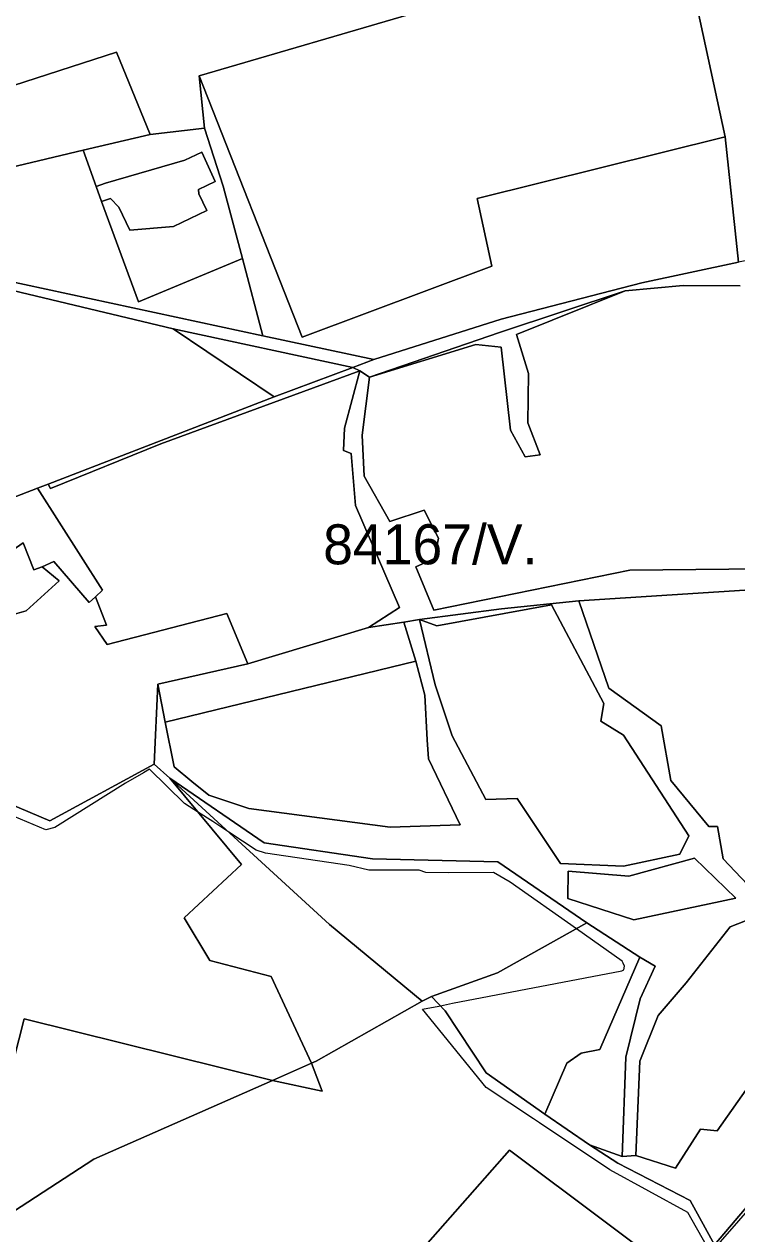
# Model space of a CAD drawing. Extents: x -477304 to -465429, y -1159113 to -1149210.
# Drawn here: x -470909 to -470641.9, y -1151854.2 to -1151400.7 of the extents above; entities that cross this region are included whole.
import ezdxf

# ---------------------------------------------------------------- set-up
doc = ezdxf.new("R2010")
doc.units = 0
for name, color, linetype in [('BPEJ_s', 7, 'Continuous'), ('ostatni_s', 7, 'Continuous'), ('PUPFL_s', 7, 'Continuous'), ('trav_porost_s', 7, 'Continuous'), ('zahrada_s', 7, 'Continuous')]:
    doc.layers.add(name, color=color, linetype=linetype)

msp = doc.modelspace()

# ---------------------------------------------------------------- linework, layer by layer
at = {"layer": 'BPEJ_s'}
for points in [[(-470653.24, -1151858.66), (-470660.28, -1151846.29), (-470674.88, -1151838.25), (-470689.49, -1151830.21), (-470715.85, -1151812.58), (-470718.09, -1151811.09), (-470735.8, -1151799.36), (-470759.63, -1151770.01), (-470753.5, -1151768.86), (-470752.99, -1151768.75), (-470748.38, -1151767.79), (-470685.02, -1151755.63), (-470684.17, -1151755.21), (-470683.96, -1151753.93), (-470684.5, -1151752.72), (-470684.81, -1151752.01), (-470702.02, -1151739.86), (-470726.83, -1151722.35), (-470733.02, -1151718.73), (-470749.87, -1151718.94), (-470758.41, -1151718.73), (-470760.97, -1151717.87), (-470779.74, -1151717.87), (-470787.2, -1151716.17), (-470818.56, -1151711.48), (-470821.98, -1151710.41), (-470832.24, -1151703.66), (-470838.29, -1151699.69), (-470843.68, -1151696.23), (-470848.85, -1151692.92), (-470861.96, -1151680.03), (-470864.21, -1151681.4), (-470871.04, -1151685.24), (-470897.49, -1151701.88), (-470900.9, -1151702.73), (-470946.13, -1151683.74)], [(-470702.02, -1151739.86), (-470726.83, -1151722.35), (-470733.02, -1151718.73), (-470749.87, -1151718.94), (-470758.41, -1151718.73), (-470760.97, -1151717.87), (-470779.74, -1151717.87), (-470787.2, -1151716.17), (-470818.56, -1151711.48), (-470821.98, -1151710.41), (-470832.24, -1151703.66), (-470838.29, -1151699.69), (-470843.68, -1151696.23), (-470848.85, -1151692.92), (-470861.96, -1151680.03), (-470864.21, -1151681.4), (-470871.04, -1151685.24), (-470897.49, -1151701.88), (-470900.9, -1151702.73), (-470946.13, -1151683.74)], [(-470653.24, -1151858.66), (-470660.28, -1151846.29), (-470674.88, -1151838.25), (-470689.49, -1151830.21), (-470715.85, -1151812.58), (-470718.09, -1151811.09), (-470735.8, -1151799.36), (-470759.63, -1151770.01), (-470753.5, -1151768.86), (-470752.99, -1151768.75), (-470748.38, -1151767.79), (-470685.02, -1151755.63), (-470684.17, -1151755.21), (-470683.96, -1151753.93), (-470684.5, -1151752.72), (-470684.81, -1151752.01), (-470702.02, -1151739.86)], [(-470626.58, -1151832.64), (-470648.98, -1151858.24)], [(-470626.58, -1151832.64), (-470648.98, -1151858.24)]]:
    msp.add_lwpolyline(points, dxfattribs=at)
at = {"layer": 'ostatni_s'}
for points in [[(-470843.51, -1151464.27), (-470840.55, -1151470.62), (-470853.02, -1151476.52), (-470869.41, -1151477.98), (-470873.55, -1151469.36), (-470876.56, -1151466), (-470879.96, -1151467.19), (-470881.93, -1151461.52), (-470878.53, -1151460.34), (-470848.72, -1151451.64), (-470842.44, -1151448.67), (-470837.36, -1151459.68), (-470843.64, -1151462.65)], [(-470777.96, -1151526.46), (-470785.85, -1151529.41), (-470853.11, -1151514.88), (-470944.72, -1151493.11), (-470941.41, -1151491.34), (-470819.46, -1151517.55)], [(-470683.74, -1151500.68), (-470724.43, -1151516.99), (-470719.94, -1151531.65), (-470720.21, -1151550.22), (-470715.59, -1151562.14), (-470721.16, -1151562.97), (-470726.75, -1151552.93), (-470730.2, -1151521.82), (-470739.75, -1151520.86), (-470779.49, -1151533.02), (-470730.83, -1151516.3)], [(-470899.06, -1151574.77), (-470899.94, -1151573.12), (-470815.25, -1151540.41), (-470785.85, -1151529.41), (-470783.16, -1151530.61), (-470857.7, -1151558.02)], [(-470760.79, -1151623.9), (-470766.63, -1151624.89), (-470779.94, -1151626.91), (-470768.35, -1151619.41), (-470784.82, -1151581.17), (-470786.43, -1151561.65), (-470789.24, -1151560.55), (-470788.87, -1151552.19), (-470783.16, -1151530.61), (-470779.49, -1151533.02), (-470782.34, -1151554.85), (-470781.52, -1151570.19), (-470771.97, -1151587.19), (-470759, -1151582.87), (-470753.71, -1151593.46), (-470755.15, -1151600.99), (-470762.21, -1151604.15), (-470755.48, -1151620.39), (-470681.92, -1151605.38), (-470632.5, -1151604.9), (-470631.17, -1151612.43), (-470701.11, -1151616.95), (-470730.02, -1151619.95)], [(-470884.66, -1151617.49), (-470897.8, -1151602.11), (-470902.18, -1151604.13), (-470905.33, -1151605.29), (-470909.29, -1151595.12), (-470933.03, -1151611.67), (-470945.04, -1151593.85), (-470937.45, -1151589.43), (-470938.21, -1151587.92), (-470913.95, -1151578.53), (-470903.96, -1151574.67), (-470879.6, -1151612.87), (-470882.27, -1151615.4)]]:
    msp.add_lwpolyline(points, close=True, dxfattribs=at)
msp.add_lwpolyline([(-470624.85, -1151828.43), (-470650.23, -1151858.37), (-470659.4, -1151841.79), (-470686.53, -1151827.74), (-470697.05, -1151820.89), (-470684.85, -1151825.27), (-470679.75, -1151824.9), (-470664.85, -1151829.66), (-470655.43, -1151814.93), (-470649.2, -1151815.65), (-470636.13, -1151797.05)], dxfattribs=at)
at = {"layer": 'PUPFL_s'}
for points in [[(-470762.13, -1151639.54), (-470856.11, -1151662.35), (-470858.91, -1151648.16), (-470825.18, -1151640.47), (-470779.94, -1151626.91), (-470766.63, -1151624.89)], [(-470816.39, -1151757.71), (-470801.32, -1151790.28), (-470815.9, -1151796.7), (-470908.98, -1151773.64), (-470927.14, -1151844.54), (-471011.52, -1151835.88), (-471018.23, -1151708.63), (-470960.13, -1151673.64), (-470899.39, -1151699.41), (-470860.29, -1151678.13), (-470854.4, -1151683.35), (-470827.46, -1151715.72), (-470848.98, -1151735.81), (-470839.35, -1151751.78)], [(-470854.4, -1151683.35), (-470794.56, -1151738.2), (-470759.86, -1151767.04), (-470799.47, -1151789.46), (-470801.32, -1151790.28), (-470816.39, -1151757.71), (-470839.35, -1151751.78), (-470848.98, -1151735.81), (-470827.46, -1151715.72)], [(-470698.14, -1151737.69), (-470731.55, -1151756.38), (-470756.36, -1151765.23), (-470759.86, -1151767.04), (-470794.56, -1151738.2), (-470854.4, -1151683.35), (-470819.03, -1151707.64), (-470778.46, -1151713.65), (-470731.47, -1151714.72)], [(-470693.18, -1151785.07), (-470700.26, -1151786.47), (-470705.61, -1151790.3), (-470713.84, -1151809.32), (-470735.85, -1151793.92), (-470751.2, -1151770.62), (-470756.36, -1151765.23), (-470731.55, -1151756.38), (-470698.14, -1151737.69), (-470678.18, -1151750.53)], [(-470684.85, -1151825.27), (-470697.05, -1151820.89), (-470713.84, -1151809.32), (-470705.61, -1151790.3), (-470700.26, -1151786.47), (-470693.18, -1151785.07), (-470678.18, -1151750.53), (-470672.5, -1151753.91), (-470678.06, -1151766.18), (-470683.49, -1151787.99)], [(-470913.01, -1151845.87), (-470927.14, -1151844.54), (-470908.98, -1151773.64), (-470815.9, -1151796.7), (-470882.92, -1151826.24)], [(-470797.33, -1151800.77), (-470815.9, -1151796.7), (-470801.32, -1151790.28)]]:
    msp.add_lwpolyline(points, close=True, dxfattribs=at)
for points in [[(-470938.51, -1151890.85), (-470927.14, -1151844.54), (-470913.01, -1151845.87), (-470882.92, -1151826.24), (-470815.9, -1151796.7), (-470797.33, -1151800.77), (-470801.32, -1151790.28), (-470799.47, -1151789.46), (-470759.86, -1151767.04), (-470756.36, -1151765.23), (-470751.2, -1151770.62), (-470735.85, -1151793.92), (-470713.84, -1151809.32), (-470697.05, -1151820.89), (-470686.53, -1151827.74), (-470659.4, -1151841.79), (-470650.23, -1151858.37), (-470624.85, -1151828.43)], [(-470655.33, -1151876.6), (-470727.11, -1151822.81), (-470829, -1151938.61)], [(-470829, -1151938.61), (-470727.11, -1151822.81), (-470655.33, -1151876.6)]]:
    msp.add_lwpolyline(points, dxfattribs=at)
at = {"layer": 'trav_porost_s'}
for points in [[(-470639.21, -1151364.17), (-470611.28, -1151484.38), (-470634.84, -1151488.73), (-470641.21, -1151489.9), (-470646.26, -1151442.95), (-470661.01, -1151374.58), (-470659.95, -1151365.5), (-470659.16, -1151358.78)], [(-470866.92, -1151378.17), (-470852.58, -1151368.62), (-470788.16, -1151365.67), (-470769.97, -1151376.79), (-470756, -1151377.72), (-470711.32, -1151371.69), (-470664.34, -1151366.1), (-470659.95, -1151365.5), (-470661.01, -1151374.58), (-470662.06, -1151369.29), (-470759.57, -1151395.55), (-470843.37, -1151420.05), (-470841.32, -1151439.75), (-470861.77, -1151442.03), (-470874.33, -1151411.15), (-470960.19, -1151438.89), (-470962.29, -1151422.12), (-470932.31, -1151397.8), (-470911.62, -1151374.39), (-470895.32, -1151370.86), (-470882.9, -1151379.95)], [(-470739.2, -1151466.04), (-470733.72, -1151491.42), (-470804.78, -1151518.1), (-470843.37, -1151420.05), (-470759.57, -1151395.55), (-470662.06, -1151369.29), (-470661.01, -1151374.58), (-470646.26, -1151442.95)], [(-470956.04, -1151464.41), (-470960.19, -1151438.89), (-470874.33, -1151411.15), (-470861.77, -1151442.03), (-470886.83, -1151447.98)], [(-470956.04, -1151464.41), (-470886.83, -1151447.98), (-470881.93, -1151461.52), (-470879.96, -1151467.19), (-470866.12, -1151504.74), (-470827.19, -1151488.54), (-470819.46, -1151517.55), (-470941.41, -1151491.34), (-470951.75, -1151488.95), (-470953.3, -1151486.23), (-470967.56, -1151447.28), (-470973.25, -1151432.33), (-470962.29, -1151422.12), (-470960.19, -1151438.89)], [(-470819.46, -1151517.55), (-470827.19, -1151488.54), (-470834.39, -1151461.41), (-470841.32, -1151439.75), (-470843.37, -1151420.05), (-470804.78, -1151518.1), (-470733.72, -1151491.42), (-470739.2, -1151466.04), (-470646.26, -1151442.95), (-470641.21, -1151489.9), (-470677.47, -1151497.65), (-470730.17, -1151511.35), (-470777.96, -1151526.46)], [(-470965.31, -1151530.06), (-470971.08, -1151532.83), (-470979.44, -1151527.8), (-470969.45, -1151506.35), (-470944.72, -1151493.11), (-470853.11, -1151514.88), (-470815.25, -1151540.41), (-470899.94, -1151573.12), (-470903.96, -1151574.67), (-470913.95, -1151578.53), (-470918.48, -1151566.1), (-470914.17, -1151563.43), (-470922.66, -1151546.85), (-470934.37, -1151545.34), (-470938.69, -1151548.29), (-470953.6, -1151542.46)], [(-470815.25, -1151540.41), (-470853.11, -1151514.88), (-470785.85, -1151529.41)], [(-470789.24, -1151560.55), (-470786.43, -1151561.65), (-470784.82, -1151581.17), (-470768.35, -1151619.41), (-470779.94, -1151626.91), (-470825.18, -1151640.47), (-470832.96, -1151621.6), (-470877.85, -1151633.32), (-470882.52, -1151626.57), (-470878.11, -1151626.06), (-470882.27, -1151615.4), (-470879.6, -1151612.87), (-470903.96, -1151574.67), (-470899.94, -1151573.12), (-470899.06, -1151574.77), (-470857.7, -1151558.02), (-470783.16, -1151530.61), (-470788.87, -1151552.19)], [(-471048.16, -1151637.26), (-471032.41, -1151632.19), (-471011.93, -1151630.54), (-470945.04, -1151593.85), (-470933.03, -1151611.67), (-470909.29, -1151595.12), (-470905.33, -1151605.29), (-470902.18, -1151604.13), (-470895.91, -1151609.37), (-470908.16, -1151620.64), (-470926.73, -1151625.85), (-470936.8, -1151621.88), (-470946.03, -1151601.53), (-470960.17, -1151613.72), (-470966.34, -1151621.19), (-470971.13, -1151631.54), (-470971.82, -1151643.87), (-470970, -1151664.43), (-471026.98, -1151696.7), (-471034.93, -1151725.48), (-471050.06, -1151720.79), (-471056.76, -1151654.05)], [(-470548.42, -1151642.33), (-470545.41, -1151642.46), (-470545.28, -1151654.17), (-470547.65, -1151654.17), (-470545.52, -1151685.23), (-470544.73, -1151706.99), (-470544.37, -1151740.36), (-470584.09, -1151734.89), (-470633.35, -1151728.01), (-470646.97, -1151713.6), (-470649.07, -1151701.5), (-470652.36, -1151701.54), (-470666.6, -1151684.25), (-470670.18, -1151663.71), (-470689.89, -1151649.63), (-470701.11, -1151616.95), (-470631.17, -1151612.43), (-470581.85, -1151610.38), (-470557.18, -1151609.36), (-470550.1, -1151610.25)], [(-470754.33, -1151626.33), (-470711.29, -1151618.43), (-470691.7, -1151655.35), (-470692.85, -1151661.98), (-470684.29, -1151667.21), (-470659.89, -1151705), (-470663.18, -1151711.92), (-470684.33, -1151716.32), (-470707.91, -1151715.42), (-470724.25, -1151691.04), (-470736, -1151691.42), (-470748.51, -1151667.58), (-470754.92, -1151648.35), (-470760.79, -1151623.9)], [(-470745.62, -1151700.93), (-470771.75, -1151701.79), (-470824.75, -1151694.75), (-470839.77, -1151689.77), (-470846.19, -1151684.58), (-470852.74, -1151679.15), (-470856.11, -1151662.35), (-470762.13, -1151639.54), (-470758.83, -1151652.22), (-470757.93, -1151668.98), (-470757.39, -1151676.18)], [(-470705.2, -1151728.47), (-470680.51, -1151736.54), (-470642.28, -1151728.43), (-470657.75, -1151713.44), (-470682.32, -1151720.11), (-470705.11, -1151718.26)], [(-470705.2, -1151728.47), (-470705.11, -1151718.26), (-470682.32, -1151720.11), (-470657.75, -1151713.44), (-470642.28, -1151728.43), (-470680.51, -1151736.54)], [(-470679.75, -1151824.9), (-470678.27, -1151789.54), (-470671.36, -1151772.41), (-470660.92, -1151760.17), (-470644.42, -1151739.09), (-470625.84, -1151731.84), (-470597.72, -1151750.9), (-470623.45, -1151783.99), (-470637.78, -1151794.58), (-470636.13, -1151797.05), (-470649.2, -1151815.65), (-470655.43, -1151814.93), (-470664.85, -1151829.66)]]:
    msp.add_lwpolyline(points, close=True, dxfattribs=at)
for points in [[(-470640.6, -1151498.83), (-470661.96, -1151498.69), (-470683.74, -1151500.68), (-470730.83, -1151516.3), (-470779.49, -1151533.02), (-470783.16, -1151530.61), (-470785.85, -1151529.41), (-470777.96, -1151526.46), (-470730.17, -1151511.35), (-470677.47, -1151497.65), (-470641.21, -1151489.9)], [(-470632.5, -1151604.9), (-470681.92, -1151605.38), (-470755.48, -1151620.39), (-470762.21, -1151604.15), (-470755.15, -1151600.99), (-470753.71, -1151593.46), (-470759, -1151582.87), (-470771.97, -1151587.19), (-470781.52, -1151570.19), (-470782.34, -1151554.85), (-470779.49, -1151533.02), (-470739.75, -1151520.86), (-470730.2, -1151521.82), (-470726.75, -1151552.93), (-470721.16, -1151562.97), (-470715.59, -1151562.14), (-470720.21, -1151550.22), (-470719.94, -1151531.65), (-470724.43, -1151516.99), (-470683.74, -1151500.68), (-470661.96, -1151498.69), (-470640.6, -1151498.83)], [(-470926.73, -1151625.85), (-470908.16, -1151620.64), (-470895.91, -1151609.37), (-470902.18, -1151604.13), (-470897.8, -1151602.11), (-470884.66, -1151617.49), (-470882.27, -1151615.4), (-470878.11, -1151626.06), (-470882.52, -1151626.57), (-470877.85, -1151633.32), (-470832.96, -1151621.6), (-470825.18, -1151640.47), (-470858.91, -1151648.16), (-470860.29, -1151678.13), (-470899.39, -1151699.41), (-470960.13, -1151673.64)], [(-470625.84, -1151731.84), (-470644.42, -1151739.09), (-470660.92, -1151760.17), (-470671.36, -1151772.41), (-470678.27, -1151789.54), (-470679.75, -1151824.9), (-470684.85, -1151825.27), (-470683.49, -1151787.99), (-470678.06, -1151766.18), (-470672.5, -1151753.91), (-470678.18, -1151750.53), (-470698.14, -1151737.69), (-470731.47, -1151714.72), (-470778.46, -1151713.65), (-470819.03, -1151707.64), (-470854.4, -1151683.35), (-470860.29, -1151678.13), (-470858.91, -1151648.16), (-470856.11, -1151662.35), (-470852.74, -1151679.15), (-470846.19, -1151684.58), (-470839.77, -1151689.77), (-470824.75, -1151694.75), (-470771.75, -1151701.79), (-470745.62, -1151700.93), (-470757.39, -1151676.18), (-470757.93, -1151668.98), (-470758.83, -1151652.22), (-470762.13, -1151639.54), (-470766.63, -1151624.89), (-470760.79, -1151623.9), (-470754.92, -1151648.35), (-470748.51, -1151667.58), (-470736, -1151691.42), (-470724.25, -1151691.04), (-470707.91, -1151715.42), (-470684.33, -1151716.32), (-470663.18, -1151711.92), (-470659.89, -1151705), (-470684.29, -1151667.21), (-470692.85, -1151661.98), (-470691.7, -1151655.35), (-470711.29, -1151618.43), (-470754.33, -1151626.33), (-470760.79, -1151623.9), (-470730.02, -1151619.95), (-470701.11, -1151616.95), (-470689.89, -1151649.63), (-470670.18, -1151663.71), (-470666.6, -1151684.25), (-470652.36, -1151701.54), (-470649.07, -1151701.5), (-470646.97, -1151713.6), (-470633.35, -1151728.01)]]:
    msp.add_lwpolyline(points, dxfattribs=at)
at = {"layer": 'zahrada_s'}
msp.add_lwpolyline([(-470879.96, -1151467.19), (-470876.56, -1151466), (-470873.55, -1151469.36), (-470869.41, -1151477.98), (-470853.02, -1151476.52), (-470840.55, -1151470.62), (-470843.51, -1151464.27), (-470843.64, -1151462.65), (-470837.36, -1151459.68), (-470842.44, -1151448.67), (-470848.72, -1151451.64), (-470878.53, -1151460.34), (-470881.93, -1151461.52), (-470886.83, -1151447.98), (-470861.77, -1151442.03), (-470841.32, -1151439.75), (-470834.39, -1151461.41), (-470827.19, -1151488.54), (-470866.12, -1151504.74)], close=True, dxfattribs=at)

# ---------------------------------------------------------------- texts
at = {"layer": 'BPEJ_s'}
msp.add_text('84167/V.', height=15, dxfattribs=at).set_placement((-470796.91, -1151603.22))

doc.saveas('drawing.dxf')
